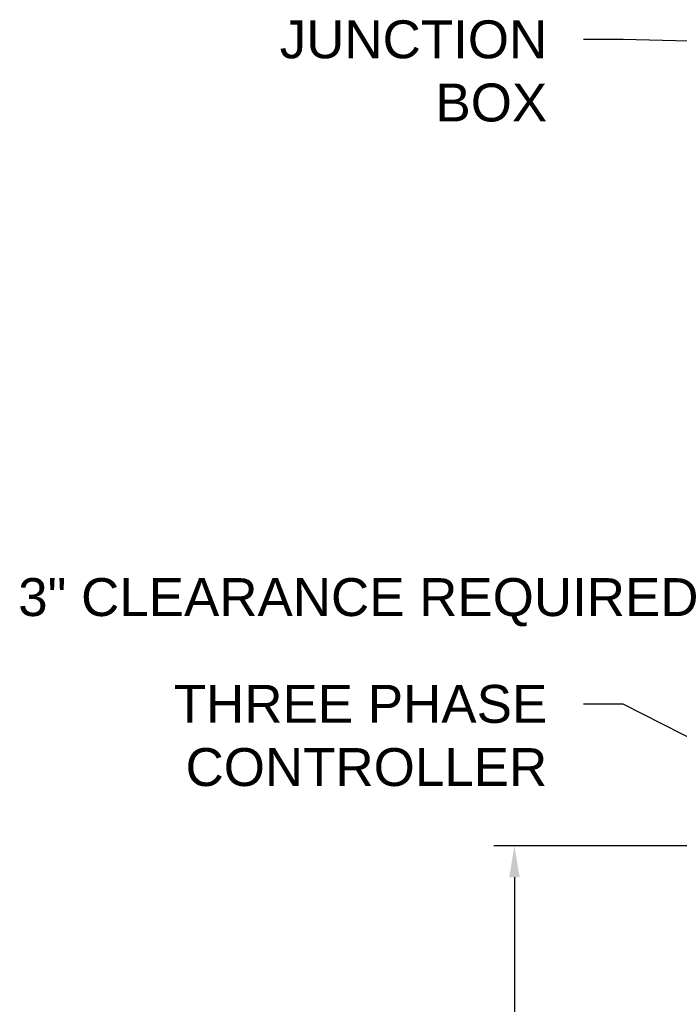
# Model space of a CAD drawing. Header units: inches. Extents: x 170 to 312, y 215 to 248.
# Tile 356 of 387: x 272.71 to 274.34, y 241.74 to 244.18. Entities that reach past the tile are written whole.
import ezdxf
from ezdxf import colors
from ezdxf.entities.mleader import LeaderData, LeaderLine
from ezdxf.math import Vec2, Vec3

# ---------------------------------------------------------------- set-up
doc = ezdxf.new("R2010")
doc.units = ezdxf.units.IN
doc.header["$LTSCALE"] = 0.25
doc.header["$MEASUREMENT"] = 0
doc.layers.add('ANNOTATIONS', color=1, linetype='Continuous')
doc.styles.add('ARIAL', font='arial.ttf', dxfattribs={"height": 0.09375})

msp = doc.modelspace()

# ---------------------------------------------------------------- linework, layer by layer
at = {"layer": 'ANNOTATIONS'}
for p, q in [((274.93629, 242.13369), (273.88534, 242.13369)), ((273.93643, 242.05603), (273.93643, 241.2556))]:
    msp.add_line(p, q, dxfattribs=at)
msp.add_solid([(273.94938, 242.05603), (273.92349, 242.05603), (273.93643, 242.13369)], dxfattribs=at)

# ---------------------------------------------------------------- texts
at = {"layer": 'ANNOTATIONS', "insert": (272.70844, 242.73628), "char_height": 0.09375, "attachment_point": 4, "style": 'ARIAL'}
msp.add_mtext('3" CLEARANCE REQUIRED', dxfattribs=at)

# ---------------------------------------------------------------- leaders
at = {"layer": 'ANNOTATIONS'}
ml = msp.add_multileader_mtext('Standard', dxfattribs=at)
ml.set_content('JUNCTION\\PBOX', color=256, style='ARIAL')
ml.set_leader_properties()
ml.build(insert=Vec2(0, 0))
ml.multileader.update_dxf_attribs({"dogleg_length": 0.36, "arrow_head_size": 0.09375})
ctx = ml.context
ctx.base_point, ctx.char_height, ctx.arrow_head_size, ctx.landing_gap_size, ctx.plane_origin = Vec3(273.27979, 244.128), 0.09375, 0.09375, 0.09, Vec3(275.00963, 243.96546)
ctx.text_align_type = 2
notes = []
notes.append((ctx, [(0, (1, 1, 0), (274.20555, 244.128), (-1, 0), 0.09796, [(0, [(274.6705, 244.11635)], 0, [])])]))
ctx.mtext.insert, ctx.mtext.alignment, ctx.mtext.flow_direction = Vec3(274.01759, 244.17567), 3, 5
ml = msp.add_multileader_mtext('Standard', dxfattribs=at)
ml.set_content('THREE PHASE\\PCONTROLLER', color=256, style='ARIAL')
ml.set_leader_properties()
ml.build(insert=Vec2(0, 0))
ml.multileader.update_dxf_attribs({"dogleg_length": 0.36, "arrow_head_size": 0.09375})
ctx = ml.context
ctx.base_point, ctx.char_height, ctx.arrow_head_size, ctx.landing_gap_size, ctx.plane_origin = Vec3(273.01344, 242.48423), 0.09375, 0.09375, 0.09, Vec3(275.18954, 242.18726)
ctx.text_align_type = 2
notes.append((ctx, [(0, (1, 1, 0), (274.20555, 242.48423), (-1, 0), 0.09796, [(0, [(274.71496, 242.22597)], 0, [])])]))
ctx.mtext.insert, ctx.mtext.alignment, ctx.mtext.flow_direction = Vec3(274.01759, 242.53191), 3, 5
for ctx, leaders in notes:
    for number, flags, end, landing, length, lines in leaders:
        leader = LeaderData()
        leader.index, (leader.has_last_leader_line, leader.has_dogleg_vector, leader.attachment_direction) = number, flags
        leader.last_leader_point, leader.dogleg_vector, leader.dogleg_length = Vec3(end), Vec3(landing), length
        for number, points, colour, breaks in lines:
            line = LeaderLine()
            line.index, line.vertices, line.color, line.breaks = number, Vec3.list(points), colors.encode_raw_color(colour), breaks
            leader.lines.append(line)
        ctx.leaders.append(leader)

doc.saveas('drawing.dxf')
